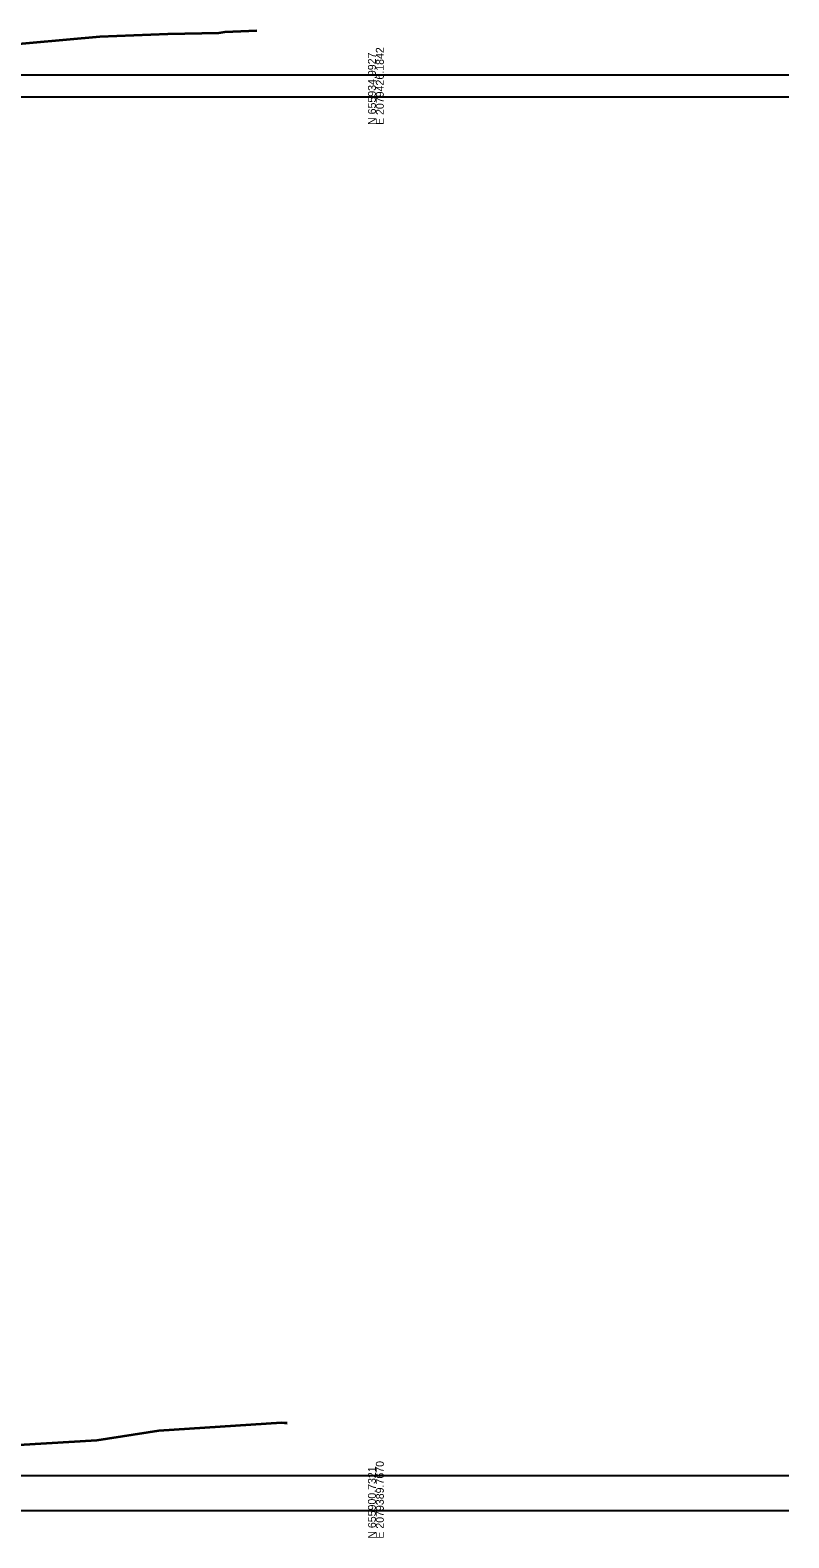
# Model space of a CAD drawing. Extents: x 1131015 to 1136271, y 133453 to 174329.
# Drawn here: x 1131518 to 1131787, y 163658 to 164191 of the extents above; entities that cross this region are included whole.
import ezdxf

# ---------------------------------------------------------------- set-up
doc = ezdxf.new("R2010")
doc.units = 0
for name, color, linetype in [('DESIGN - SCRATCH - User 1', 7, 'Continuous'), ('DESIGN - SHEET - Light Grid', 7, 'Continuous'), ('SURVEY - GROUND - Bottom of Topsoil Layer', 7, 'Continuous'), ('SURVEY - GROUND - Top of Ground', 7, 'Continuous')]:
    doc.layers.add(name, color=color, linetype=linetype)

msp = doc.modelspace()

# ---------------------------------------------------------------- linework, layer by layer
at = {"layer": 'DESIGN - SCRATCH - User 1'}
for p, q in [((1131369.08, 164175.36), (1131786.53, 164175.36)), ((1131340.46, 164167.66), (1131786.53, 164167.66)), ((1131371.28, 163680.06), (1131786.53, 163680.06)), ((1131340.46, 163667.66), (1131786.53, 163667.66))]:
    msp.add_line(p, q, dxfattribs=at)
at = {"layer": 'DESIGN - SHEET - Light Grid'}
for p, q in [((1131340.46, 164167.66), (1131640.46, 164167.66)), ((1131340.46, 163667.66), (1131640.46, 163667.66))]:
    msp.add_line(p, q, dxfattribs=at)
at = {"layer": 'SURVEY - GROUND - Bottom of Topsoil Layer'}
for p, q in [((1131503.98, 164185.37), (1131542.81, 164188.87)), ((1131542.81, 164188.87), (1131566.91, 164189.73)), ((1131566.91, 164189.73), (1131584.95, 164190.07)), ((1131584.95, 164190.07), (1131587.03, 164190.51)), ((1131587.03, 164190.51), (1131598.35, 164190.94)), ((1131563.67, 163695.8), (1131607.03, 163698.63)), ((1131607.03, 163698.63), (1131609.12, 163698.46)), ((1131501.88, 163690.01), (1131541.76, 163692.35)), ((1131541.76, 163692.35), (1131563.67, 163695.8))]:
    msp.add_line(p, q, dxfattribs=at)
at = {"layer": 'SURVEY - GROUND - Top of Ground'}
for p, q in [((1131503.98, 164185.62), (1131542.81, 164189.12)), ((1131542.81, 164189.12), (1131566.91, 164189.98)), ((1131566.91, 164189.98), (1131584.95, 164190.32)), ((1131584.95, 164190.32), (1131587.03, 164190.76)), ((1131587.03, 164190.76), (1131598.35, 164191.19)), ((1131563.67, 163696.05), (1131607.03, 163698.88)), ((1131607.03, 163698.88), (1131609.12, 163698.71)), ((1131501.88, 163690.26), (1131541.76, 163692.6)), ((1131541.76, 163692.6), (1131563.67, 163696.05))]:
    msp.add_line(p, q, dxfattribs=at)

# ---------------------------------------------------------------- texts
at = {"layer": 'DESIGN - SHEET - Light Grid'}
for s, p in [('N 655934.9927', (1131640.46, 164157.66)), ('E 2079426.1842', (1131643.26, 164157.66)), ('N 655900.7321', (1131640.46, 163657.66)), ('E 2079389.7670', (1131643.26, 163657.66))]:
    msp.add_text(s, height=2.8, rotation=90, dxfattribs=at).set_placement(p)

doc.saveas('drawing.dxf')
